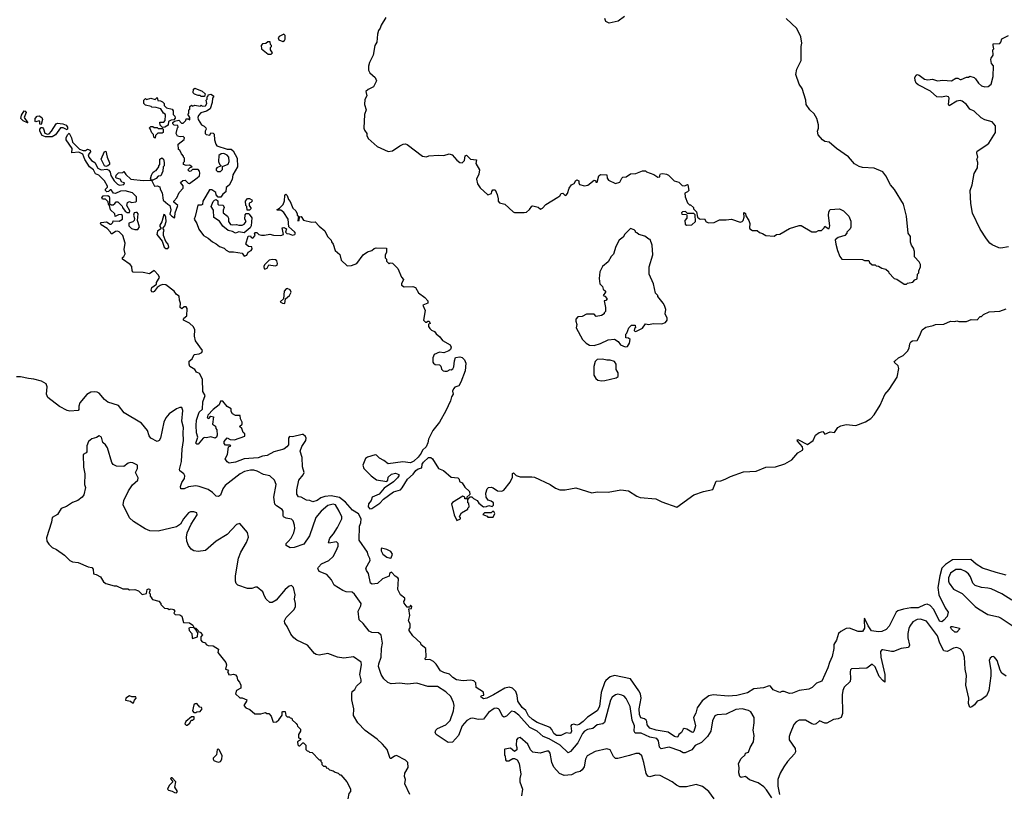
# Model space of a CAD drawing. Extents: x 2086813 to 2278017, y 548126 to 753336.
# Tile 397 of 461: x 2226553 to 2235727, y 668218 to 675435. Entities that reach past the tile are written whole.
import ezdxf

# ---------------------------------------------------------------- set-up
doc = ezdxf.new("R2010")
doc.units = 0

msp = doc.modelspace()

# ---------------------------------------------------------------- linework, layer by layer
at = {"layer": '0CON10XD'}
for points in [[(2229964.5, 675455.5), (2229921.2, 675385), (2229912.5, 675355), (2229897.5, 675335), (2229888.3, 675301.7), (2229882.5, 675225), (2229862.5, 675195), (2229847, 675103), (2229812.5, 675035), (2229803, 675003), (2229802.5, 674965), (2229815, 674940), (2229866.4, 674896.4), (2229877.5, 674865), (2229849.3, 674810.7), (2229800, 674785), (2229780, 674765), (2229787.5, 674725), (2229768.3, 674691.7), (2229767.5, 674645), (2229782.5, 674595), (2229767, 674553), (2229761.2, 674425), (2229766.7, 674405), (2229787.5, 674375), (2229786.7, 674355), (2229799.5, 674329.5), (2229885, 674252.5), (2229987, 674207), (2230027.7, 674212.3), (2230095, 674261.2), (2230125, 674276.2), (2230148.3, 674278.3), (2230163.6, 674273.6), (2230305, 674162.5), (2230345, 674157.5), (2230365, 674167.5), (2230455, 674173.3), (2230505, 674170), (2230555, 674186.7), (2230582.5, 674175), (2230625.5, 674125.5), (2230654.2, 674104.2), (2230677.1, 674102.9), (2230696.8, 674123.2), (2230705, 674167.5), (2230715, 674173.3), (2230755, 674136), (2230808.3, 674128.3), (2230802.5, 674095), (2230837.5, 674035), (2230832.5, 673995), (2230808.3, 673948.3), (2230820, 673905), (2230845, 673867.5), (2230915, 673803.3), (2230950, 673815), (2230952.5, 673835), (2230961.7, 673848.3), (2230985, 673850), (2231003.3, 673805), (2231012.5, 673765), (2231010, 673745), (2231025, 673730), (2231075, 673717.5), (2231150, 673645), (2231165, 673640), (2231255, 673637.5), (2231275, 673642.5), (2231303.9, 673666.1), (2231325, 673697.5), (2231335, 673700), (2231385, 673687.5), (2231405, 673670), (2231425, 673677.5), (2231455, 673713.3), (2231568.8, 673781.2), (2231586, 673794), (2231597.5, 673815), (2231615, 673818.8), (2231635, 673797.5), (2231645, 673800), (2231657.5, 673815), (2231672.5, 673865), (2231693.3, 673895), (2231720, 673910), (2231735, 673937.5), (2231745, 673943.3), (2231762.5, 673935), (2231762.5, 673915), (2231770.7, 673900.7), (2231815, 673887.5), (2231847, 673893), (2231905, 673940), (2231918.3, 673938.3), (2231921.7, 673921.7), (2231935, 673920), (2231948.3, 673981.7), (2231965, 673992.5), (2232025, 673990), (2232028.3, 673958.3), (2232040.7, 673940.7), (2232105, 673910), (2232145, 673922.5), (2232165, 673960)], [(2232187.5, 675465), (2232129.5, 675420.5), (2232045, 675403.8), (2232015, 675417.5), (2232006.7, 675445)], [(2232165, 673960), (2232173, 673967), (2232205, 673970), (2232245, 674000), (2232295, 674002.5), (2232355, 674026.7), (2232385, 674027.5), (2232395, 674017.5), (2232461.7, 673991.7), (2232498.3, 673968.3), (2232518.3, 673971.7), (2232517.5, 673985), (2232525, 673997.5), (2232545, 674001.2), (2232580, 673995), (2232600, 673985), (2232650, 673935), (2232695, 673922.5), (2232725, 673890), (2232751.7, 673888.3), (2232775, 673900), (2232780, 673895), (2232787.5, 673845), (2232775, 673830), (2232751.7, 673818.3), (2232752.5, 673785), (2232775, 673730), (2232795, 673710), (2232805, 673710), (2232830, 673685), (2232831.7, 673671.7), (2232860, 673645), (2232870, 673595), (2232883, 673583), (2232895, 673577.5), (2232935, 673580), (2232950.7, 673550.7), (2232975, 673541.2), (2233025, 673544), (2233075, 673570), (2233135, 673570), (2233185, 673577.5), (2233265, 673547.5), (2233286.1, 673553.9), (2233293.3, 673565), (2233302.5, 673595), (2233300, 673635), (2233305, 673640), (2233315, 673630), (2233318.3, 673608.3), (2233347.5, 673565), (2233357, 673537), (2233352.5, 673495), (2233357.5, 673485), (2233380.7, 673470.7), (2233425, 673470), (2233445, 673452.5), (2233475, 673443.3), (2233505, 673423.3), (2233581.7, 673418.3), (2233605, 673432.5), (2233635, 673437.5), (2233725, 673490), (2233817, 673517), (2233835, 673517.5), (2233935, 673460), (2233975, 673460), (2233995, 673470), (2234025, 673470), (2234050, 673495), (2234055, 673510), (2234085, 673490), (2234095, 673490), (2234101.2, 673515), (2234090.3, 673610.3), (2234092, 673645), (2234105, 673667.5), (2234191.7, 673671.7), (2234230, 673655), (2234280, 673605), (2234297, 673557), (2234297, 673503), (2234290, 673485), (2234260, 673455), (2234260, 673445), (2234240, 673425), (2234180, 673405), (2234152.5, 673385), (2234156.7, 673345), (2234174.2, 673285), (2234195, 673230), (2234215, 673202.5), (2234405, 673200), (2234425, 673190), (2234465, 673190), (2234471.7, 673171.7), (2234495, 673150), (2234525, 673150), (2234533, 673143), (2234555, 673140), (2234585, 673120), (2234625, 673110), (2234648.3, 673088.3), (2234650, 673075), (2234700, 673025), (2234727, 673017), (2234795, 672970), (2234815, 672970), (2234825, 672980), (2234875, 672990), (2234895, 673010), (2234915, 673020), (2234920, 673065), (2234930, 673075), (2234930, 673095), (2234947, 673133), (2234947.5, 673155), (2234935, 673180), (2234890, 673225), (2234890, 673275), (2234882.5, 673305), (2234862.5, 673335), (2234853, 673363), (2234852.5, 673415), (2234832.5, 673445), (2234816.7, 673605), (2234786.7, 673715), (2234705, 673852.5), (2234667.7, 673897.7), (2234625, 673980), (2234597, 674017), (2234515, 674050.8), (2234405, 674058.8), (2234376.1, 674066.1), (2234331.2, 674091.2), (2234275, 674158.8), (2234162.5, 674235), (2234095, 674293.3), (2234055, 674301.2), (2234032.5, 674315), (2233993, 674363), (2233987.5, 674395), (2233996, 674424), (2233995.7, 674455.7), (2233980, 674515), (2233955, 674557.5), (2233916.2, 674595), (2233882, 674645), (2233878, 674685), (2233844.2, 674795), (2233817.1, 674835), (2233785.8, 674925), (2233794.5, 674975), (2233833.5, 675055), (2233834.4, 675185), (2233842.2, 675217.8), (2233831.8, 675275), (2233795, 675352.5), (2233694.4, 675445)], [(2229005, 675232.5), (2229019.3, 675240.7), (2229026.7, 675255), (2229026.4, 675286.4), (2229015, 675300), (2228971.7, 675278.3), (2228962.5, 675265), (2228967, 675247), (2229005, 675232.5)], [(2228895, 675112.5), (2228907.5, 675125), (2228890, 675155), (2228890, 675175), (2228900, 675185), (2228900, 675195), (2228890, 675205), (2228888.3, 675228.3), (2228865, 675230), (2228847, 675213), (2228815, 675210), (2228803.3, 675195), (2228807.5, 675165), (2228870, 675115), (2228895, 675112.5)], [(2235765, 673319.2), (2235695, 673306.7), (2235675, 673309.6), (2235613.8, 673336.2), (2235592.8, 673352.8), (2235562, 673392), (2235502.1, 673482.1), (2235432, 673632), (2235416.2, 673723.8), (2235408.2, 673845), (2235428.5, 673895), (2235445, 674003.3), (2235478.6, 674055), (2235482, 674105), (2235472.5, 674135), (2235480, 674155), (2235471.2, 674195), (2235475, 674210), (2235565, 674268), (2235582, 674285), (2235646.2, 674385), (2235644, 674445), (2235615, 674483.8), (2235545, 674502.5), (2235511.7, 674521.7), (2235445, 674582.5), (2235405, 674602.5), (2235376.2, 674645), (2235335, 674676), (2235315, 674680.8), (2235284.2, 674675.8), (2235213.3, 674633.3), (2235207.5, 674645), (2235213.6, 674703.6), (2235206.7, 674715), (2235185, 674723.8), (2235145, 674713.8), (2235097.5, 674717.5), (2235040.5, 674770.5), (2234925, 674827.5), (2234907.5, 674845), (2234897, 674867), (2234893.3, 674895), (2234905, 674917.5), (2234915, 674923.3), (2234935, 674918.8), (2234985, 674880), (2235015, 674875.6), (2235059.5, 674879.5), (2235105, 674866), (2235155, 674871.2), (2235235, 674866.7), (2235275, 674890), (2235295, 674890), (2235315, 674876.7), (2235325, 674876.7), (2235375, 674900), (2235395, 674900), (2235405, 674910), (2235445, 674896.7), (2235460, 674885), (2235486.7, 674845), (2235515, 674818.8), (2235545, 674810), (2235576.4, 674813.6), (2235606.1, 674833.9), (2235623.8, 674905), (2235627.5, 675005), (2235608.3, 675028.3), (2235603.3, 675065), (2235604.1, 675075.9), (2235623.3, 675105), (2235620, 675155), (2235630, 675165), (2235622.5, 675195), (2235625, 675210), (2235685, 675212), (2235696, 675225), (2235705, 675256.7), (2235765, 675286.7)], [(2228275, 674720), (2228245, 674720), (2228235, 674730), (2228215, 674730), (2228181.7, 674741.7), (2228170, 674755), (2228171.7, 674788.3), (2228185, 674797.5), (2228255, 674770), (2228280, 674745), (2228275, 674720)], [(2227312.5, 674035), (2227365, 674043.8), (2227384, 674034), (2227397.5, 674015), (2227402.3, 673982.3), (2227433.9, 673933.9), (2227465, 673903.3), (2227483.9, 673893.9), (2227525, 673900), (2227530, 673915), (2227505, 673920), (2227488.3, 673948.3), (2227455, 673960), (2227450, 673965), (2227453, 673987), (2227473, 674007), (2227515, 674010), (2227525, 674020), (2227541.7, 673991.7), (2227588.3, 673948.3), (2227705, 673936.7), (2227780, 673940), (2227810, 673885), (2227835, 673887.5), (2227858.3, 673878.3), (2227862.5, 673855), (2227881.7, 673821.7), (2227890, 673755), (2227932.5, 673715), (2227953.3, 673703.3), (2227962, 673665), (2227953.6, 673623.6), (2227970, 673605), (2227995, 673590), (2228000, 673595), (2228002.5, 673635), (2228026.2, 673705), (2227990, 673735), (2227990, 673745), (2228017.5, 673775), (2228040, 673825), (2228077.5, 673865), (2228077, 673887), (2228051.7, 673918.3), (2228073, 673937), (2228095, 673940), (2228121.7, 673911.7), (2228135, 673910), (2228208.3, 673961.7), (2228228.3, 673981.7), (2228232.5, 674005), (2228230, 674025), (2228215, 674040), (2228165, 674040), (2228147, 674023), (2228135, 674020), (2228120, 674035), (2228141.7, 674058.3), (2228160, 674065), (2228135, 674080), (2228105, 674077.5), (2228080, 674085), (2228080, 674105), (2228090, 674115), (2228090, 674145), (2228080, 674155), (2228080, 674165), (2228060, 674185), (2228045, 674220), (2228032.5, 674225), (2228030, 674275), (2228085, 674320), (2228087.5, 674335), (2228077, 674347), (2228050, 674345), (2228025, 674350), (2228012.5, 674375), (2228022.5, 674427.5), (2228030, 674435), (2228028.3, 674448.3), (2227991.7, 674451.7), (2227980, 674465), (2227981.7, 674478.3), (2227995, 674490), (2228035, 674497.5), (2228061.7, 674471.7), (2228075, 674470), (2228100, 674495), (2228105, 674510), (2228125, 674510), (2228138.3, 674501.7), (2228140, 674525), (2228120, 674555), (2228130, 674565), (2228130, 674595), (2228137.5, 674602.5), (2228140, 674625), (2228155, 674637.5), (2228165, 674630), (2228185, 674637.5), (2228235, 674630), (2228245, 674640), (2228255, 674630), (2228285, 674632.5), (2228297.5, 674655), (2228290, 674685), (2228300, 674695), (2228300, 674715), (2228310, 674725), (2228310, 674735), (2228335, 674742.5), (2228360, 674725), (2228360, 674715), (2228350, 674705), (2228347.5, 674665), (2228326.7, 674605), (2228295, 674583.8), (2228241.7, 674568.3), (2228218.3, 674541.7), (2228212.5, 674525), (2228216.7, 674505), (2228246.1, 674456.1), (2228273, 674443), (2228287, 674427), (2228290, 674415), (2228280, 674395), (2228280, 674375), (2228290, 674365), (2228325, 674360), (2228335, 674380), (2228355, 674377.5), (2228365, 674367.5), (2228367, 674317), (2228380, 674275), (2228391.2, 674261.2), (2228485, 674230), (2228525, 674227.5), (2228543, 674213), (2228578.8, 674145), (2228583.3, 674065), (2228540.5, 673989.5), (2228533.3, 673945), (2228505, 673892.5), (2228478.3, 673871.7), (2228475, 673830), (2228445, 673810), (2228428.3, 673781.7), (2228401.7, 673781.7), (2228383, 673803), (2228380, 673825), (2228345, 673850), (2228321.7, 673848.3), (2228288, 673792), (2228261.2, 673745), (2228256.4, 673713.6), (2228245, 673707.5), (2228211.7, 673708.3), (2228189.3, 673600.7), (2228177.5, 673575), (2228203.8, 673535), (2228223.9, 673483.9), (2228267.5, 673425), (2228310.7, 673400.7), (2228350, 673365), (2228385, 673347.5), (2228415, 673322.5), (2228457, 673307), (2228477, 673287), (2228505, 673272.5), (2228545, 673273.3), (2228625, 673260), (2228645, 673232.5), (2228669.3, 673240.7), (2228680.7, 673269.3), (2228710, 673285), (2228719.3, 673300.7), (2228715, 673320), (2228685, 673322.5), (2228660, 673345), (2228683, 673417), (2228705, 673420), (2228710, 673405), (2228725, 673400), (2228747, 673423), (2228740, 673445), (2228748.3, 673451.7), (2228761.7, 673451.7), (2228783, 673433), (2228807, 673427), (2228835, 673426.7), (2228885, 673437.5), (2228917, 673427), (2228986.4, 673423.6), (2229010, 673435), (2229000, 673495), (2229015, 673500), (2229040, 673485), (2229030, 673455), (2229041.7, 673441.7), (2229065, 673440), (2229095, 673427.5), (2229117.5, 673435), (2229122.5, 673445), (2229115, 673460), (2229060, 673505), (2229056.4, 673576.4), (2229015, 673640), (2228985, 673660), (2228955, 673660), (2228950, 673665), (2228975, 673680), (2229007, 673713), (2229021.7, 673748.3), (2229022.5, 673797.5), (2229031.7, 673808.3), (2229047, 673797), (2229058.3, 673758.3), (2229075, 673740), (2229099.3, 673679.3), (2229127.5, 673655), (2229140, 673625), (2229140, 673615), (2229150, 673605), (2229145, 673560), (2229157, 673563), (2229161.7, 673598.3), (2229175, 673600), (2229198.3, 673568.3), (2229275, 673550), (2229305, 673552.5), (2229345, 673510), (2229397.7, 673467.7), (2229420, 673415), (2229455, 673380), (2229457.5, 673365), (2229475, 673342.5), (2229493.3, 673285), (2229536.1, 673246.1), (2229550, 673195), (2229605, 673143.3), (2229645, 673143.8), (2229695, 673163.8), (2229754.5, 673245.5), (2229795, 673272), (2229834.2, 673285.8), (2229856.1, 673303.9), (2229875, 673308.8), (2229970, 673305), (2229970, 673265), (2229960, 673245), (2229960, 673215), (2229970, 673205), (2229970, 673185), (2229995, 673160), (2230005, 673170), (2230027, 673167), (2230077, 673117), (2230110, 673035), (2230130, 673015), (2230111.2, 672975), (2230111.7, 672961.7), (2230135, 672946.7), (2230215, 672950), (2230240.7, 672940.7), (2230270.5, 672890.5), (2230327.9, 672847.9), (2230356.7, 672815), (2230355.9, 672794.1), (2230310, 672775), (2230330, 672725), (2230316.7, 672635), (2230335, 672617.5), (2230345, 672617.5), (2230355, 672627.5), (2230370, 672625), (2230377.5, 672605), (2230363, 672597), (2230363.3, 672575), (2230375, 672557.5), (2230391.7, 672541.7), (2230419.3, 672529.3), (2230435, 672507.5), (2230469.3, 672479.3), (2230492.5, 672445), (2230565, 672406.7), (2230573.3, 672385), (2230568.3, 672361.7), (2230551.7, 672348.3), (2230505, 672332.5), (2230465, 672336.2), (2230416.7, 672315), (2230403.6, 672283.6), (2230402.5, 672245), (2230407.5, 672235), (2230425, 672222.5), (2230465, 672220), (2230477, 672207), (2230485, 672180), (2230500, 672165), (2230515, 672160), (2230535, 672160), (2230563, 672177), (2230575, 672172.5), (2230589.3, 672180.7), (2230598.3, 672201.7), (2230603.6, 672256.4), (2230613.8, 672286.2), (2230655, 672293.8), (2230675, 672288.8), (2230698, 672265), (2230710, 672235), (2230704.3, 672165), (2230665, 672058), (2230645, 672024.2), (2230608.8, 672011.2), (2230595, 671996.7), (2230586.2, 671975), (2230593.3, 671945), (2230578.1, 671921.9), (2230568.6, 671885), (2230525, 671791.2), (2230463.6, 671686.4), (2230402.2, 671607.8), (2230363, 671527), (2230356.5, 671493.5), (2230340.6, 671455), (2230305.5, 671424.5), (2230293.1, 671395), (2230265, 671359.2), (2230225, 671322.9), (2230195, 671306), (2230123.3, 671316.7), (2229987, 671297), (2229947.1, 671327.1), (2229905, 671348.8), (2229877.3, 671377.3), (2229865, 671382), (2229795, 671358.6), (2229774.5, 671345.5), (2229751.2, 671285), (2229761.2, 671255), (2229827.5, 671185), (2229879.3, 671149.3), (2229975, 671133.3), (2229983.3, 671145), (2229987.3, 671172.7), (2230017.9, 671202.1), (2230055, 671211.2), (2230087, 671197), (2230086.2, 671185), (2230072, 671165), (2230035, 671128.1), (2229950.5, 671069.5), (2229902, 671015), (2229838.2, 670985), (2229826.9, 670955), (2229801.8, 670925), (2229800.6, 670895), (2229815, 670876.9), (2229835, 670879.6), (2229909.1, 670930.9), (2229941.7, 670968.3), (2230035, 671035.8), (2230100, 671055), (2230117, 671073), (2230166.7, 671155), (2230218, 671202), (2230244, 671235), (2230265, 671251.2), (2230300, 671260), (2230302, 671295), (2230315, 671313.3), (2230363.3, 671355), (2230385, 671356.2), (2230400, 671345), (2230454.1, 671254.1), (2230502.5, 671235), (2230575, 671172.5), (2230636.1, 671166.1), (2230647.5, 671155), (2230651.7, 671131.7), (2230675, 671120), (2230700.7, 671080.7), (2230745, 671040), (2230747.5, 671012.5), (2230720, 670985), (2230718.3, 670971.7), (2230701.7, 670971.7), (2230700, 670985), (2230683, 670997), (2230585, 670937.5), (2230577.5, 670925), (2230603, 670823), (2230625, 670770), (2230660, 670785), (2230660, 670795), (2230650, 670805), (2230670.7, 670839.3), (2230730, 670875), (2230730, 670885), (2230740, 670895), (2230737, 670927), (2230730, 670935), (2230730, 670965), (2230751.7, 670988.3), (2230765, 670990), (2230783, 670973), (2230815, 670956.7), (2230830.5, 670930.5), (2230875, 670897.5), (2230901.7, 670898.3), (2230925, 670907.5), (2230955, 670900), (2230967, 670913), (2230966.7, 670935), (2230945, 670950), (2230917.7, 670957.7), (2230900, 670985), (2230897, 671023), (2230907.5, 671065), (2230920, 671075), (2230945, 671080), (2230965, 671073.8), (2231005, 671044), (2231045, 671042.5), (2231065, 671051.4), (2231122.9, 671125), (2231143.9, 671173.9), (2231145, 671207.5), (2231155, 671212.5), (2231177.9, 671187.9), (2231217.5, 671175), (2231325, 671177.1), (2231351.2, 671171.2), (2231497.1, 671105), (2231545, 671069.7), (2231585, 671054.7), (2231635.2, 671054.8), (2231735, 671074.2), (2231885, 671025.8), (2231935, 671034.6), (2232035, 671031.8), (2232155, 671056.2), (2232225, 671044.5), (2232304.7, 670994.7), (2232335, 670983.8), (2232481.6, 670971.6), (2232535, 670943.9), (2232675, 670892.5), (2232835, 671008.8), (2232925, 671039.5), (2233012.5, 671057.5), (2233043.8, 671136.2), (2233085, 671140), (2233125, 671153.3), (2233175, 671178), (2233298.3, 671221.7), (2233415, 671230), (2233505, 671266.7), (2233595, 671268.6), (2233683.2, 671296.8), (2233747.5, 671335), (2233805, 671398.8), (2233846.7, 671425), (2233851.2, 671435), (2233845.7, 671455.7), (2233803.3, 671505), (2233797.5, 671515), (2233805, 671522.5)], [(2227885, 674430), (2227861.7, 674451.7), (2227860, 674480), (2227895, 674480), (2227910, 674495), (2227912.5, 674545), (2227907.5, 674555), (2227892.5, 674565), (2227870, 674605), (2227825, 674617.5), (2227785, 674620), (2227777, 674627), (2227725, 674640), (2227710, 674655), (2227710, 674685), (2227725, 674700), (2227735, 674690), (2227775, 674702.5), (2227815, 674690), (2227835, 674710), (2227841.7, 674681.7), (2227865, 674680), (2227885, 674670), (2227900, 674655), (2227900, 674635), (2227920, 674615), (2227975, 674600), (2227982.5, 674585), (2227983, 674553), (2228000, 674535), (2228001.7, 674518.3), (2227988.3, 674501.7), (2227965, 674500), (2227940, 674485), (2227938.3, 674451.7), (2227905, 674432.5), (2227885, 674430)], [(2226625, 674473.3), (2226585, 674491.2), (2226564.3, 674515), (2226570, 674545), (2226595, 674585.8), (2226605, 674583.3), (2226615, 674570), (2226596.2, 674525), (2226630, 674475), (2226625, 674473.3)], [(2226755, 674460), (2226741.2, 674461.2), (2226742.5, 674485), (2226735, 674492.5), (2226705, 674483.3), (2226696.7, 674486.7), (2226696.2, 674515), (2226715, 674536.7), (2226735, 674540), (2226758.8, 674525), (2226765.8, 674505), (2226755, 674460)], [(2226855, 674344.3), (2226795, 674344.4), (2226763.8, 674355), (2226740, 674395), (2226742.5, 674415), (2226755, 674430), (2226765, 674430), (2226775, 674416.7), (2226787.3, 674377.3), (2226811.7, 674368.3), (2226827.3, 674372.7), (2226850, 674395), (2226892.5, 674465), (2226905, 674472.5), (2226955, 674465.8), (2226985, 674453.3), (2226998, 674435), (2227000, 674415), (2226995, 674407.5), (2226958.1, 674428.1), (2226935, 674428), (2226887.2, 674362.8), (2226855, 674344.3)], [(2227815, 674330), (2227801.7, 674341.7), (2227800, 674365), (2227785, 674380), (2227768.3, 674418.3), (2227760, 674425), (2227775, 674440), (2227795, 674440), (2227805, 674430), (2227835, 674430), (2227845, 674420), (2227885, 674420), (2227890, 674415), (2227890, 674385), (2227881.7, 674378.3), (2227841.7, 674378.3), (2227820, 674355), (2227815, 674330)], [(2235745, 670259.1), (2235651.9, 670285), (2235525, 670325.8), (2235465, 670362), (2235415, 670404.2), (2235245, 670402), (2235179.9, 670360.1), (2235145.8, 670324.2), (2235125.4, 670255), (2235107.7, 670145), (2235116.6, 670076.6), (2235176.5, 669956.5), (2235203.3, 669915), (2235193.9, 669875), (2235165, 669839.1), (2235145, 669825.4), (2235125, 669832.1), (2235069.7, 669939.7), (2235036.1, 669976.1), (2235008.2, 669988.2), (2234985, 669984.4), (2234925, 669956.5), (2234855, 669955.2), (2234787.8, 669942.2), (2234735, 669927.5), (2234719.4, 669915), (2234653.3, 669785), (2234625.2, 669754.8), (2234586.3, 669733.7), (2234555, 669730.8), (2234491.3, 669741.3), (2234458.5, 669788.5), (2234425, 669857.5), (2234420.8, 669839.2), (2234424.6, 669765.4), (2234406.2, 669733.8), (2234365, 669735.8), (2234285, 669766.2), (2234255, 669763), (2234204.9, 669735.1), (2234183.5, 669715), (2234165, 669654.4), (2234140.3, 669615), (2234139.8, 669575), (2234125, 669502.5), (2234098.5, 669445), (2234084.5, 669395), (2234027.7, 669272.3), (2233976.4, 669253.6), (2233938.3, 669211.7), (2233905, 669197.5), (2233815, 669185.8), (2233755, 669158.8), (2233727, 669157), (2233675, 669176.7), (2233653.6, 669176.4), (2233635, 669167.5), (2233575, 669192.5), (2233547.5, 669225), (2233535, 669227.5), (2233485, 669208.8), (2233395, 669199.1), (2233335, 669163.8), (2233235, 669138.2), (2233155, 669133.3), (2233015, 669143.8), (2232975, 669133.9), (2232912.2, 669087.8), (2232865.3, 669025), (2232854.7, 668975), (2232830.8, 668935), (2232851.1, 668855), (2232835, 668804), (2232825, 668793.8), (2232815, 668796.2), (2232770, 668825), (2232745, 668830.6), (2232735, 668824.2), (2232718.8, 668795), (2232694.5, 668775), (2232685, 668754), (2232675, 668750), (2232655, 668756.5), (2232595, 668797.1), (2232485, 668815.9), (2232425, 668834.6), (2232400, 668865), (2232397.5, 668895), (2232389.3, 668909.3), (2232375, 668920), (2232340.5, 668930.5), (2232327, 668963), (2232326.3, 669015), (2232344.1, 669114.1), (2232336.2, 669155), (2232322.7, 669182.7), (2232245, 669293.3), (2232094.4, 669325.6), (2232055, 669311.4), (2232015, 669279.4), (2232005.3, 669264.7), (2231971.3, 669165), (2231954.6, 669035), (2231935, 668995.8), (2231843, 668937), (2231803.5, 668895), (2231765, 668868.2), (2231745, 668863.6), (2231715, 668871.4), (2231693.8, 668865), (2231688, 668855), (2231695.4, 668805), (2231685, 668783.6), (2231645, 668790.8), (2231595, 668765.6), (2231555, 668766.9), (2231529.6, 668785), (2231512.3, 668822.3), (2231495, 668840.6), (2231375, 668886.4), (2231332.5, 668915), (2231295, 668950.6), (2231270, 669000), (2231235, 669025.8), (2231195.5, 669085), (2231188.5, 669138.5), (2231175.5, 669175), (2231145, 669206.9), (2231114.7, 669214.7), (2231072.3, 669207.7), (2230967.1, 669145), (2230905, 669114.2), (2230875, 669107.5), (2230850, 669125), (2230855, 669140), (2230878.8, 669141.2), (2230875, 669170), (2230805, 669212.5), (2230802.5, 669255), (2230786.1, 669276.1), (2230755, 669281.2), (2230685, 669273.8), (2230624.2, 669284.2), (2230590, 669305), (2230557.1, 669337.1), (2230505, 669351.4), (2230475, 669368.8), (2230435, 669430), (2230410, 669455), (2230375, 669472.5), (2230335, 669470), (2230330, 669485), (2230340, 669495), (2230337.5, 669575), (2230295, 669610), (2230290, 669625), (2230217.5, 669695), (2230183, 669743), (2230182.5, 669755), (2230191.7, 669768.3), (2230192.5, 669805), (2230177.5, 669835), (2230187.5, 669885), (2230180, 669945), (2230205, 669950), (2230206.7, 669966.7), (2230195, 669980), (2230188.3, 669961.7), (2230165, 669960), (2230135, 670000), (2230132.5, 670015), (2230141.7, 670028.3), (2230142.5, 670045), (2230102.5, 670075), (2230077.5, 670125), (2230082.5, 670225), (2230077.5, 670235), (2230050.7, 670250.7), (2230018.3, 670288.3), (2230000, 670275), (2229995, 670250), (2229933, 670227), (2229888.3, 670181.7), (2229836.4, 670176.4), (2229822.5, 670185), (2229802.5, 670275), (2229784.1, 670304.1), (2229780, 670325), (2229817.5, 670395), (2229816.7, 670415), (2229800, 670445), (2229793.6, 670473.6), (2229717, 670587), (2229720, 670715), (2229732.9, 670747.1), (2229735.6, 670784.4), (2229711.5, 670831.5), (2229655, 670865.3), (2229589.7, 670939.7), (2229533.8, 670983.8), (2229455, 670998.7), (2229396.2, 670993.8), (2229360.1, 670979.9), (2229325, 670954.7), (2229284, 670944), (2229256.1, 670956.1), (2229225, 670960), (2229177, 670987), (2229150.8, 670990.8), (2229135.8, 671015.8), (2229134.5, 671055.5), (2229154.3, 671145.7), (2229194.3, 671195.7), (2229202.5, 671215), (2229188.3, 671268.3), (2229184.6, 671354.6), (2229166.2, 671415), (2229182.9, 671457.1), (2229220.8, 671515), (2229222.5, 671535), (2229215, 671551.2), (2229195, 671568.8), (2229185, 671570), (2229095, 671547.5), (2229068.3, 671551.7), (2229057.5, 671535), (2229056.7, 671475), (2229043.3, 671455), (2229013.3, 671435), (2228920.6, 671409.4), (2228860, 671375), (2228815, 671368), (2228775, 671353.3), (2228645, 671343.3), (2228565, 671313.1), (2228505, 671303.3), (2228487.5, 671315), (2228467.5, 671345), (2228490, 671385), (2228500, 671455), (2228520, 671465), (2228515, 671470), (2228471.7, 671471.7), (2228460, 671485), (2228460, 671505), (2228485, 671540), (2228515, 671522.5), (2228555, 671520), (2228650, 671555), (2228650, 671575), (2228635, 671590), (2228622.5, 671625), (2228600, 671645), (2228627.5, 671665), (2228627.5, 671685), (2228610, 671715), (2228608.3, 671748.3), (2228565, 671747.5), (2228535, 671762.5), (2228522.5, 671785), (2228525, 671810), (2228485, 671830), (2228445, 671880), (2228425, 671880), (2228413, 671847), (2228355, 671802.5), (2228305, 671750), (2228300, 671725), (2228315, 671720), (2228335, 671740), (2228360, 671735), (2228350, 671665), (2228378.3, 671648.3), (2228380, 671625), (2228390, 671615), (2228393.3, 671565), (2228387.5, 671545), (2228375, 671537.5), (2228335, 671547.5), (2228295, 671540), (2228275, 671542.5), (2228263.6, 671536.4), (2228215, 671480), (2228205, 671480), (2228195, 671490), (2228212.5, 671545), (2228202, 671585), (2228197.5, 671655), (2228201.4, 671705), (2228225, 671777.5), (2228256.7, 671805), (2228260, 671875), (2228282.5, 671935), (2228261.2, 671971.2), (2228257, 672087), (2228229.3, 672139.3), (2228201.7, 672151.7), (2228186.4, 672176.4), (2228140, 672205), (2228132.5, 672225), (2228132.5, 672255), (2228160, 672275), (2228180, 672315), (2228225, 672322.5), (2228250, 672335), (2228257, 672353), (2228192.3, 672442.3), (2228182.5, 672485), (2228183.8, 672545), (2228172.5, 672572.5), (2228135, 672607.5), (2228080, 672635), (2228080, 672645), (2228082.5, 672655), (2228110, 672675), (2228112.5, 672745), (2228105, 672760), (2228085, 672760), (2228065, 672740), (2228050, 672755), (2228052.5, 672795), (2228041.7, 672821.7), (2228038.8, 672858.8), (2228014.3, 672874.3), (2227993.8, 672905), (2227915, 672966), (2227883.6, 672966.4), (2227863, 672957), (2227835, 672940), (2227806.1, 672903.9), (2227795, 672897.5), (2227785, 672900), (2227777.5, 672915), (2227785, 672940), (2227828.3, 672971.7), (2227827.5, 672985), (2227857, 673033), (2227846.7, 673055), (2227805, 673097.5), (2227763, 673067), (2227705, 673080), (2227611.7, 673081.7), (2227600, 673095), (2227597.5, 673135), (2227582.5, 673155), (2227510, 673205), (2227511.7, 673218.3), (2227525, 673230), (2227537.5, 673255), (2227527.5, 673295), (2227537, 673353), (2227513.6, 673423.6), (2227478.8, 673458.8), (2227465, 673463.3), (2227445, 673462.5), (2227415, 673440), (2227405, 673440), (2227400, 673455), (2227369.3, 673489.3), (2227312.5, 673525), (2227307.5, 673535), (2227313, 673547), (2227361.7, 673551.7), (2227395, 673530), (2227405, 673530), (2227420, 673545), (2227425, 673560), (2227481.7, 673558.3), (2227510, 673575), (2227512.5, 673605), (2227505, 673620), (2227473.6, 673616.4), (2227441.7, 673601.7), (2227440, 673625), (2227400, 673665), (2227390, 673705), (2227380, 673715), (2227378.3, 673738.3), (2227351.7, 673761.7), (2227325, 673762.5), (2227317.5, 673775), (2227330, 673795), (2227375, 673797.5), (2227387, 673787), (2227390, 673775), (2227391.7, 673721.7), (2227405, 673710), (2227425, 673710), (2227438.3, 673721.7), (2227453, 673737), (2227467, 673737), (2227508.3, 673698.3), (2227510, 673685), (2227535, 673650), (2227555, 673640), (2227575, 673640), (2227580, 673655), (2227552.5, 673705), (2227559.3, 673730.7), (2227575, 673740), (2227595, 673732.5), (2227635, 673737.5), (2227642.5, 673745), (2227642, 673785), (2227605, 673820.8), (2227535, 673840.8), (2227493.9, 673836.1), (2227445, 673816.7), (2227427.5, 673817.5), (2227405, 673850), (2227395, 673850), (2227380, 673835), (2227365, 673830), (2227353, 673843), (2227352.5, 673855), (2227370, 673875), (2227370, 673885), (2227344, 673935), (2227290, 673985), (2227258.3, 673998.3), (2227241.2, 674035), (2227202.7, 674062.7), (2227161.7, 674131.7), (2227141.7, 674181.7), (2227105, 674200.8), (2227040, 674195), (2227041.2, 674235), (2226986.2, 674315), (2226986.2, 674335), (2226998.3, 674361.7), (2227015, 674377.5), (2227036.2, 674335), (2227046.2, 674295), (2227109.7, 674229.7), (2227145, 674216.2), (2227165, 674217.5), (2227185, 674227.5), (2227209.3, 674219.3), (2227212.5, 674205), (2227191.2, 674175), (2227198, 674155), (2227221.7, 674121.7), (2227253.9, 674103.9), (2227281.7, 674051.7), (2227312.5, 674035)], [(2227355, 674067.5), (2227345, 674072.5), (2227312.5, 674135), (2227343.9, 674206.1), (2227355, 674210), (2227368.8, 674155), (2227390.7, 674100.7), (2227390, 674085), (2227375, 674073.3), (2227355, 674067.5)], [(2227795, 673940), (2227780, 673940), (2227772.5, 673952.5), (2227780, 673985), (2227795, 674010), (2227810, 674025), (2227825, 674030), (2227850, 674065), (2227850, 674075), (2227860, 674085), (2227860, 674135), (2227877, 674147), (2227892.5, 674135), (2227900, 674105), (2227900, 674075), (2227890, 674065), (2227887.5, 674022.5), (2227868.3, 673981.7), (2227843.3, 673976.7), (2227826.1, 673953.9), (2227795, 673940)], [(2228425, 674020), (2228441.7, 674038.3), (2228441.7, 674068.3), (2228495, 674090), (2228506.4, 674113.6), (2228502.5, 674155), (2228485, 674172.5), (2228455, 674187.5), (2228430, 674185), (2228409.3, 674170.7), (2228406.7, 674115), (2228415, 674090), (2228430, 674075), (2228390, 674055), (2228382.5, 674045), (2228383, 674033), (2228395, 674020), (2228425, 674020)], [(2228565, 673447.5), (2228535, 673462.5), (2228495, 673470), (2228445, 673510), (2228416.4, 673556.4), (2228363.6, 673593.6), (2228359.3, 673659.3), (2228336.7, 673695), (2228355, 673740), (2228370, 673755), (2228385, 673760), (2228398.3, 673748.3), (2228400, 673715), (2228405, 673710), (2228448.3, 673708.3), (2228457.5, 673685), (2228448.3, 673661.7), (2228450, 673635), (2228490, 673605), (2228497.5, 673585), (2228497.5, 673555), (2228518.3, 673528.3), (2228535, 673522.5), (2228575, 673527.5), (2228595, 673520), (2228625, 673520), (2228645, 673530), (2228662.5, 673555), (2228652.5, 673575), (2228653, 673617), (2228665, 673630), (2228685, 673630), (2228693, 673623), (2228717.5, 673587.5), (2228710, 673515), (2228700, 673495), (2228645, 673450), (2228595, 673457.5), (2228565, 673447.5)], [(2228695, 673660), (2228671.7, 673661.7), (2228670, 673695), (2228660, 673705), (2228657.5, 673745), (2228675, 673770), (2228695, 673770), (2228715, 673757.5), (2228720, 673745), (2228708.3, 673731.7), (2228690, 673725), (2228690, 673705), (2228710, 673675), (2228695, 673660)], [(2232765, 673520), (2232815, 673522.5), (2232850, 673555), (2232848.3, 673618.3), (2232835, 673630), (2232775, 673630), (2232757, 673647), (2232730, 673645), (2232720, 673635), (2232721.7, 673621.7), (2232765, 673620), (2232770, 673615), (2232770, 673585), (2232750, 673565), (2232755, 673530), (2232765, 673520)], [(2227655, 673480), (2227670, 673505), (2227652.5, 673565), (2227656.7, 673626.7), (2227648.3, 673638.3), (2227635, 673640), (2227620, 673635), (2227612.5, 673615), (2227621.7, 673581.7), (2227620, 673565), (2227608.8, 673551.2), (2227571.7, 673538.3), (2227570, 673515), (2227595, 673490), (2227625, 673480), (2227655, 673480)], [(2227935, 673302.5), (2227942.5, 673315), (2227937.5, 673345), (2227915, 673370), (2227893.8, 673425), (2227893.3, 673455), (2227900, 673475), (2227890, 673485), (2227890, 673495), (2227907, 673513), (2227916.7, 673555), (2227916.4, 673596.4), (2227906.4, 673616.4), (2227895, 673620), (2227877, 673553), (2227858.3, 673521.7), (2227858.3, 673508.3), (2227870, 673495), (2227870, 673485), (2227836.7, 673463.3), (2227831.2, 673435), (2227882, 673372), (2227900, 673315), (2227915, 673303.3), (2227935, 673302.5)], [(2232195, 672386.7), (2232215, 672390), (2232235, 672420), (2232242.5, 672455), (2232227, 672467), (2232201.7, 672471.7), (2232200, 672505), (2232210, 672515), (2232230, 672565), (2232255, 672590), (2232288.3, 672588.3), (2232290, 672565), (2232282.5, 672557.5), (2232280, 672535), (2232295, 672530), (2232355, 672560), (2232385, 672602.5), (2232415, 672596.7), (2232455, 672603.3), (2232535, 672600), (2232570, 672615), (2232587.5, 672635), (2232587.5, 672655), (2232567.5, 672695), (2232572.5, 672735), (2232561.7, 672771.7), (2232550, 672795), (2232500, 672855), (2232500, 672865), (2232478.3, 672888.3), (2232457.5, 672975), (2232417.5, 673065), (2232417, 673133), (2232452.5, 673245), (2232447.5, 673335), (2232428.3, 673388.3), (2232415, 673390), (2232377, 673417), (2232323, 673433), (2232305, 673450), (2232290, 673455), (2232290, 673465), (2232278.3, 673478.3), (2232245, 673490), (2232191.7, 673438.3), (2232175, 673410), (2232140, 673380), (2232108.3, 673321.7), (2232085, 673250), (2232065, 673230), (2232035, 673180), (2231982.5, 673135), (2231957.5, 673085), (2231952.5, 673025), (2231960, 672975), (2231985, 672950), (2231990, 672925), (2232010, 672905), (2232010, 672895), (2231990, 672865), (2232005, 672860), (2232027.5, 672835), (2232015, 672820), (2232000, 672815), (2232010, 672755), (2232010, 672715), (2232000, 672705), (2232000, 672695), (2231975, 672680), (2231925, 672670), (2231905, 672690), (2231835, 672692.5), (2231795, 672670), (2231755, 672666.2), (2231734.1, 672645.9), (2231733.8, 672625), (2231743.3, 672595), (2231737.5, 672565), (2231797.5, 672455), (2231830.7, 672420.7), (2231863.6, 672403.6), (2231905, 672400), (2231965, 672417.5), (2232035, 672452.5), (2232095, 672457.5), (2232128.3, 672438.3), (2232150, 672405), (2232195, 672386.7)], [(2228845, 673112.5), (2228860, 673120), (2228875, 673150), (2228935, 673142.5), (2228953, 673147), (2228957, 673163), (2228948.3, 673188.3), (2228936.4, 673196.4), (2228905, 673201.2), (2228877, 673193), (2228835, 673150), (2228827.5, 673135), (2228830, 673115), (2228845, 673112.5)], [(2229025, 672790), (2229030, 672835), (2229067.5, 672865), (2229082.5, 672895), (2229075, 672917.5), (2229045, 672930), (2229035, 672927.5), (2229017.5, 672905), (2229010, 672835), (2228980, 672805), (2229003, 672793), (2229025, 672790)], [(2233805, 671522.5), (2233895, 671476.7), (2233946.7, 671515), (2233966.7, 671565), (2234002.3, 671587.7), (2234037, 671597), (2234055, 671573.3), (2234105, 671594), (2234145, 671587.5), (2234177.5, 671635), (2234205, 671652.5), (2234255, 671664), (2234345, 671654), (2234435, 671688.6), (2234485, 671718), (2234515, 671753.8), (2234570, 671845), (2234615.6, 671944.4), (2234655, 671988), (2234729.2, 672105), (2234745.9, 672185.9), (2234739.2, 672209.2), (2234702.5, 672245), (2234707.5, 672255), (2234742.5, 672285), (2234784.1, 672305.9), (2234824.1, 672345.9), (2234840, 672375), (2234846.2, 672415), (2234855, 672432.5), (2234871.7, 672441.7), (2234915, 672447.5), (2234937.5, 672485), (2234961.2, 672545), (2234995, 672571.2), (2235065, 672586.2), (2235085, 672596.2), (2235165, 672597.5), (2235225, 672627.5), (2235265, 672622.5), (2235285, 672630), (2235305, 672622.5), (2235375, 672622.5), (2235418.3, 672641.7), (2235475, 672640), (2235501.7, 672668.3), (2235515, 672670), (2235533, 672687), (2235585, 672712.5), (2235685, 672720), (2235745, 672740)], [(2231975, 672070), (2232005, 672073.8), (2232111.7, 672098.3), (2232128.3, 672111.7), (2232130, 672145), (2232110, 672175), (2232110, 672225), (2232095, 672250), (2232055, 672262.5), (2232025, 672262.5), (2231985, 672272.5), (2231935, 672267.5), (2231915, 672250), (2231902.5, 672205), (2231903.6, 672123.6), (2231920.7, 672090.7), (2231940, 672075), (2231975, 672070)], [(2230393.8, 669223.8), (2230355, 669223.2), (2230255, 669253.2), (2230165, 669243.1), (2230095, 669254.6), (2230015, 669246.5), (2229985, 669258.1), (2229947.1, 669295), (2229921.9, 669335), (2229897.8, 669407.8), (2229900.9, 669435), (2229921.9, 669495), (2229924.2, 669575), (2229932.4, 669625), (2229920.8, 669700.8), (2229895, 669721.5), (2229835, 669726.2), (2229809.3, 669739.3), (2229755, 669808.6), (2229715, 669842.5), (2229705.9, 669924.1), (2229731.4, 669975), (2229734.3, 669995), (2229674.1, 670084.1), (2229650, 670100), (2229595, 670104.6), (2229565, 670116.2), (2229485, 670167.1), (2229458.2, 670215), (2229415, 670265.8), (2229345, 670293.8), (2229332.3, 670322.3), (2229336, 670335), (2229364, 670365), (2229433.3, 670396.7), (2229474.5, 670435), (2229503.2, 670485), (2229519.9, 670530.1), (2229520.4, 670555), (2229505, 670570), (2229435, 670558), (2229429.2, 670565), (2229443.7, 670605), (2229476.4, 670643.6), (2229514.6, 670705), (2229555.5, 670785.5), (2229555, 670803.3), (2229531.4, 670855), (2229495.7, 670915), (2229475, 670920.4), (2229425, 670910), (2229362.9, 670855), (2229313.9, 670796.1), (2229252.1, 670625), (2229202.3, 670547.7), (2229111.7, 670518.3), (2229075, 670514.3), (2229036.1, 670536.1), (2229036.2, 670555), (2229055, 670574.2), (2229082.1, 670605), (2229107.9, 670655), (2229116.8, 670693.2), (2229113.8, 670725), (2229100.6, 670765), (2229085, 670781.4), (2229035, 670790), (2229012.6, 670802.6), (2229006.9, 670815), (2229006.9, 670855), (2229000, 670870), (2228945.4, 670905.4), (2228932.1, 670922.1), (2228920.6, 670985), (2228943.5, 671105), (2228928.1, 671145), (2228885, 671184.3), (2228825, 671197.9), (2228765, 671230), (2228735, 671238.8), (2228705, 671239.2), (2228647.1, 671225), (2228607.5, 671202.5), (2228469.2, 671095), (2228447.1, 671065), (2228425, 671006), (2228405, 670991.9), (2228385, 670996.5), (2228351.1, 671031.1), (2228309, 671059), (2228225, 671086.7), (2228195, 671091.3), (2228127.7, 671082.3), (2228085.3, 671064.7), (2228055, 671063.3), (2228052.2, 671085), (2228065, 671122), (2228088.6, 671161.4), (2228092.8, 671185), (2228083.6, 671205), (2228045, 671232.5), (2228042.9, 671245), (2228062.2, 671317.8), (2228068.6, 671435), (2228080.7, 671515), (2228075.2, 671585), (2228078.9, 671635), (2228064.1, 671695), (2228074.2, 671795), (2228065, 671822.5), (2228045, 671823.3), (2228015, 671810), (2227947.6, 671762.4), (2227914.4, 671725), (2227896.9, 671685), (2227865, 671537.5), (2227853.3, 671515), (2227835, 671503.8), (2227774, 671535), (2227758.3, 671558.3), (2227745, 671606.7), (2227687, 671677), (2227527.5, 671772.5), (2227475, 671840), (2227375, 671870.5), (2227342.9, 671895), (2227295, 671954), (2227275, 671965.6), (2227255, 671967.8), (2227215, 671964.4), (2227178.3, 671941.7), (2227114.7, 671865.3), (2227105.5, 671835), (2227105.6, 671804.4), (2227097.1, 671792.9), (2227021.4, 671788.6), (2226995, 671794), (2226925, 671830), (2226816.2, 671915), (2226802.2, 671945), (2226809.2, 672015), (2226801.2, 672041.2), (2226756.6, 672066.6), (2226685.4, 672085.4), (2226635, 672090.5), (2226562.1, 672107.9), (2226525, 672107.1)], [(2230187.5, 668215), (2230142.5, 668315), (2230146.7, 668355), (2230140, 668385), (2230142.5, 668415), (2230171.7, 668468.3), (2230168.8, 668515), (2230146.7, 668535), (2230065, 668578.8), (2230045, 668573.3), (2230015, 668550), (2230005, 668550), (2229976.1, 668636.1), (2229933.6, 668683.6), (2229885, 668732.5), (2229773, 668813), (2229703.6, 668883.6), (2229663.6, 668953.6), (2229667.5, 669015), (2229647, 669097), (2229647.5, 669155), (2229652.5, 669175), (2229677.5, 669195), (2229692.5, 669225), (2229733.9, 669266.1), (2229736, 669285), (2229723.1, 669335), (2229738.5, 669425), (2229735, 669448.8), (2229665, 669499.2), (2229575, 669485.6), (2229515, 669497.1), (2229425, 669530), (2229345, 669514.2), (2229315, 669519.2), (2229299.7, 669529.7), (2229235, 669606), (2229134.3, 669654.3), (2229106.7, 669676.7), (2229080.3, 669710.3), (2229045, 669782.5), (2229023.1, 669813.1), (2229020.8, 669835), (2229035.9, 669864.1), (2229096.1, 669923.9), (2229110.7, 669939.3), (2229123, 669967), (2229123.3, 669995), (2229113.8, 670035), (2229121.2, 670075), (2229103.3, 670145), (2229085, 670162.5), (2229065, 670158), (2229028, 670125), (2228942.3, 670027.7), (2228905, 670006.2), (2228885, 670004), (2228851.2, 670035), (2228833.3, 670065), (2228820, 670105), (2228765, 670147.5), (2228750.7, 670149.3), (2228715, 670136.7), (2228675, 670136.7), (2228586.4, 670166.4), (2228571.7, 670181.7), (2228563.3, 670205), (2228563.8, 670255), (2228593, 670417), (2228612.5, 670475), (2228665.7, 670565), (2228683.8, 670615), (2228676.1, 670656.1), (2228605, 670740), (2228575, 670732.5), (2228485, 670640), (2228383.3, 670575), (2228285, 670490), (2228215, 670480), (2228176.4, 670486.4), (2228152.3, 670502.3), (2228126.7, 670535), (2228110, 670575), (2228106.7, 670615), (2228112.5, 670655), (2228150, 670735), (2228206.7, 670823.3), (2228205, 670840), (2228175, 670851.2), (2228145, 670848.8), (2228125, 670840), (2228080, 670785), (2228052.5, 670735), (2228015, 670710), (2227845, 670670.8), (2227765, 670674.2), (2227721.7, 670691.7), (2227615, 670758.8), (2227575, 670793.8), (2227518, 670915), (2227524.2, 670955.8), (2227566, 671045), (2227605, 671100), (2227653.3, 671145), (2227656.7, 671165), (2227633.8, 671215), (2227650, 671255), (2227652.5, 671285), (2227607.5, 671307.5), (2227585, 671308.6), (2227565, 671302.9), (2227525, 671270.8), (2227455, 671274), (2227425, 671291.2), (2227410.8, 671310.8), (2227370, 671445), (2227353.9, 671473.9), (2227327.5, 671495), (2227315, 671546.7), (2227295, 671557.5), (2227267.7, 671542.3), (2227225, 671530), (2227195, 671504.3), (2227178.5, 671465), (2227180.3, 671409.7), (2227172, 671398), (2227143.3, 671385), (2227148.1, 671265), (2227160.8, 671205), (2227158, 671105), (2227165.8, 671075), (2227150.7, 671009.3), (2227134.6, 670985.4), (2227095.5, 670954.5), (2227045, 670938.1), (2226990.4, 670899.6), (2226938.8, 670881.2), (2226905, 670825.6), (2226855, 670797.5), (2226851.2, 670755), (2226801.7, 670608.3), (2226806.4, 670576.4), (2226825, 670547.5), (2226855, 670517.5), (2226895, 670500), (2226970, 670445), (2227020, 670395), (2227045, 670382.5), (2227097, 670377), (2227191.7, 670338.3), (2227225, 670330), (2227237.5, 670315), (2227241.7, 670271.7), (2227267, 670267), (2227305, 670243.3), (2227335, 670197.5), (2227355, 670183.3), (2227435, 670160), (2227455, 670160), (2227513.6, 670133.6), (2227561.7, 670131.7), (2227575, 670122.5), (2227627, 670127), (2227660, 670115), (2227695, 670080), (2227735, 670090), (2227742.5, 670125), (2227755, 670132.5), (2227765, 670130), (2227767.5, 670115), (2227760, 670095), (2227770, 670085), (2227770, 670065), (2227780, 670055), (2227780, 670045), (2227791.7, 670031.7), (2227848.3, 670018.3), (2227870, 669995), (2227870, 669985), (2227903, 669953), (2227935, 669950), (2227945, 669940), (2227963.3, 669946.7), (2227985, 669940), (2227997.5, 669925), (2227990, 669905), (2228001.7, 669891.7), (2228045, 669888.8), (2228065, 669877.5), (2228080, 669820), (2228135, 669816.2), (2228166.7, 669795), (2228180, 669770), (2228145, 669772.5), (2228130, 669765), (2228132.5, 669745), (2228157, 669717), (2228160, 669675), (2228165, 669670), (2228210, 669685), (2228211.7, 669721.7), (2228198.3, 669748.3), (2228180, 669765), (2228180, 669770), (2228195, 669766.7), (2228217.5, 669745), (2228221.7, 669731.7), (2228235, 669727.5), (2228257.5, 669705), (2228240, 669685), (2228240, 669655), (2228255, 669640), (2228285, 669630), (2228290, 669615), (2228310, 669605), (2228355, 669602.5), (2228405, 669570), (2228398.3, 669538.3), (2228473.3, 669445), (2228480, 669425), (2228470, 669385), (2228488.3, 669378.3), (2228500, 669365), (2228490, 669355), (2228500, 669345), (2228500, 669335), (2228515, 669330), (2228545, 669336.7), (2228565, 669330), (2228576.7, 669315), (2228583.9, 669283.9), (2228601.7, 669261.7), (2228613.3, 669235), (2228612.5, 669207.5), (2228573.3, 669185), (2228563.3, 669155), (2228605, 669117.5), (2228627, 669117), (2228668.3, 669098.3), (2228667.5, 669085), (2228642.5, 669045), (2228660, 669025), (2228698.3, 669008.3), (2228745, 668967.5), (2228801.7, 668968.3), (2228845, 668980), (2228855, 668970), (2228875, 668970), (2228896.7, 668946.7), (2228915, 668890), (2228945, 668892.5), (2228969.3, 668910.7), (2229000, 668955), (2229000, 668985), (2229005, 668990), (2229028.3, 668988.3), (2229031.7, 668951.7), (2229045, 668940), (2229065, 668940), (2229075, 668930), (2229088.3, 668928.3), (2229091.7, 668911.7), (2229128.3, 668878.3), (2229140, 668865), (2229141.7, 668851.7), (2229170, 668825), (2229170, 668805), (2229150, 668775), (2229150, 668745), (2229168.3, 668738.3), (2229170, 668725), (2229141.7, 668708.3), (2229145, 668680), (2229155, 668670), (2229165, 668670), (2229191.7, 668698.3), (2229198.3, 668698.3), (2229220, 668675), (2229220, 668635), (2229231.7, 668621.7), (2229245, 668620), (2229255, 668610), (2229278.3, 668608.3), (2229345, 668540), (2229358.3, 668538.3), (2229360, 668525), (2229370, 668515), (2229370, 668495), (2229385, 668480), (2229405, 668480), (2229410, 668465), (2229425, 668460), (2229440, 668445), (2229475, 668437.5), (2229493.3, 668423.3), (2229520, 668415), (2229535, 668400), (2229545, 668400), (2229603, 668333), (2229617, 668307), (2229637, 668267), (2229637, 668243), (2229620, 668225), (2229610, 668175)], [(2230965, 670800), (2230980, 670835), (2230971.7, 670851.7), (2230958.3, 670851.7), (2230945, 670840), (2230885, 670840), (2230870, 670825), (2230908.3, 670808.3), (2230915, 670800), (2230965, 670800)], [(2230005, 670417.5), (2230015, 670420), (2230025.6, 670455), (2230010.3, 670480.3), (2229975, 670497.8), (2229925, 670510), (2229920, 670505), (2229922.5, 670485), (2229937.5, 670455), (2229975, 670427.5), (2230005, 670417.5)], [(2235797, 670027), (2235704.5, 670084.5), (2235605, 670130.8), (2235575, 670140), (2235515, 670144.2), (2235454.3, 670164.3), (2235434.3, 670184.3), (2235412.9, 670245), (2235395, 670270.8), (2235365, 670294.4), (2235325, 670311.4), (2235275, 670311.9), (2235225, 670277.1), (2235206.7, 670235), (2235206.7, 670205), (2235213.7, 670183.7), (2235255, 670128), (2235335, 670090), (2235457.3, 669967.3), (2235486.7, 669945), (2235573, 669893), (2235672.6, 669872.6), (2235699.4, 669859.4), (2235902.4, 669722.4)], [(2235745, 669320), (2235705, 669345.8), (2235688.6, 669375), (2235660, 669465), (2235635, 669496.2), (2235625, 669501.2), (2235611.7, 669498.3), (2235594.4, 669485.6), (2235587.5, 669465), (2235601.9, 669375), (2235602.1, 669322.1), (2235583.3, 669185), (2235562.5, 669135), (2235511.2, 669098.8), (2235473.3, 669085), (2235449.7, 669050.3), (2235425, 669034), (2235405, 669027.5), (2235394.5, 669064.5), (2235397.5, 669115), (2235370, 669235), (2235376.4, 669325), (2235363.4, 669385), (2235355.9, 669495), (2235340, 669545), (2235315, 669574.4), (2235285, 669585.5), (2235255, 669578.8), (2235195, 669547.9), (2235165, 669553.3), (2235125.3, 669625), (2235104.6, 669695), (2235002.1, 669832.1), (2234945, 669850.4), (2234915, 669847.5), (2234876, 669824), (2234846.4, 669785), (2234836.6, 669763.4), (2234829.2, 669715), (2234829.6, 669675), (2234842.9, 669607.1), (2234835, 669586.2), (2234765, 669576.9), (2234695, 669548.6), (2234675, 669547.1), (2234595, 669564.2), (2234585, 669562.9), (2234572.5, 669547.5), (2234575.7, 669495), (2234614.2, 669335), (2234615, 669263.3), (2234595, 669277.1), (2234561.8, 669315), (2234525, 669404.4), (2234495, 669431.2), (2234445, 669392), (2234304.1, 669385.9), (2234293.9, 669376.1), (2234290.5, 669359.5), (2234295.7, 669295.7), (2234289.7, 669270.3), (2234235.7, 669215), (2234221.5, 669185), (2234215.4, 669144.6), (2234219.7, 668970.3), (2234206, 668935), (2234179.7, 668920.3), (2234135, 668915.7), (2234075, 668879.2), (2234055, 668881.4), (2234006.4, 668903.6), (2233974.4, 668875.6), (2233955, 668869.4), (2233935, 668874.4), (2233875, 668908.2), (2233815, 668908.6), (2233787, 668893), (2233765, 668868.8), (2233730.6, 668785), (2233721.4, 668755), (2233724.2, 668725), (2233778.6, 668645), (2233782.5, 668615), (2233774, 668595), (2233707, 668523), (2233674.6, 668475.4), (2233637.8, 668415), (2233617.5, 668355), (2233616.4, 668295), (2233632.5, 668215)], [(2235285, 669727.5), (2235265, 669727.5), (2235235, 669757.5), (2235226.7, 669775), (2235230, 669780), (2235245, 669782), (2235310, 669765), (2235310, 669755), (2235285, 669727.5)], [(2233560, 668185), (2233510.7, 668260.7), (2233486.5, 668286.5), (2233435, 668323.3), (2233354.1, 668354.1), (2233315, 668383.3), (2233275, 668373.3), (2233262.5, 668385), (2233253.3, 668416.7), (2233257.5, 668465), (2233250, 668505), (2233275, 668552.5), (2233312.5, 668585), (2233315, 668600), (2233345, 668610), (2233358.8, 668655), (2233391.7, 668708.3), (2233397.3, 668767.3), (2233386.2, 668815), (2233396, 668885), (2233396, 668935), (2233365.5, 668985.5), (2233345, 669000), (2233283.8, 669013.8), (2233225, 669007.9), (2233135, 668964.3), (2233052.1, 668957.9), (2233029.7, 668950.3), (2233008.8, 668901.2), (2232992.5, 668805), (2232963.4, 668756.6), (2232905, 668700), (2232848.5, 668671.5), (2232816.3, 668633.7), (2232755, 668604.7), (2232736.1, 668603.9), (2232705, 668622.7), (2232606.3, 668656.3), (2232531.1, 668641.1), (2232516, 668656), (2232504.6, 668715), (2232488.9, 668738.9), (2232425, 668751.3), (2232345, 668786.7), (2232287.4, 668787.4), (2232278.9, 668805), (2232282.7, 668855), (2232259.3, 668909.3), (2232240, 669035), (2232205, 669109.4), (2232185, 669132.7), (2232165, 669142.1), (2232125, 669151.8), (2232105, 669145.5), (2232075, 669123.3), (2232058.4, 669095), (2232003.5, 668886.5), (2231985.3, 668874.7), (2231935.3, 668864.7), (2231895, 668829.5), (2231845, 668822.5), (2231815, 668805.3), (2231796.8, 668783.2), (2231755, 668697.1), (2231685, 668617.5), (2231665, 668604.2), (2231588.2, 668675), (2231486.3, 668736.3), (2231430, 668755), (2231375.8, 668805.8), (2231305, 668838.9), (2231205.6, 668955), (2231165, 668987.5), (2231137, 668993), (2231087.8, 668945), (2231065, 668937.3), (2231052.9, 668945), (2231025.2, 669005.2), (2231015, 669015.6), (2230995, 669021.8), (2230975, 669018.8), (2230920.5, 668979.5), (2230875, 668917.5), (2230825.5, 668914.5), (2230775, 668928.2), (2230755, 668924.5), (2230719.1, 668905), (2230676, 668855), (2230643, 668767), (2230585, 668703.3), (2230545, 668700), (2230434.4, 668774.4), (2230425.8, 668795), (2230430.8, 668815), (2230445, 668832), (2230525, 668865.4), (2230563.8, 668905), (2230595.3, 668994.7), (2230601.9, 669045), (2230596.1, 669073.9), (2230570.3, 669130.3), (2230525, 669171.5), (2230445, 669221.2), (2230393.8, 669223.8)], [(2227615, 669070), (2227622.5, 669095), (2227637.5, 669115), (2227637, 669127), (2227597, 669127), (2227575, 669136.7), (2227542.5, 669115), (2227540, 669095), (2227585, 669086.7), (2227605, 669070), (2227615, 669070)], [(2228195, 668980), (2228203, 668987), (2228235, 668990), (2228252.5, 669015), (2228246.2, 669026.2), (2228230.7, 669030.7), (2228205, 669062.5), (2228188.3, 669061.7), (2228175, 669050), (2228163.8, 668995), (2228175, 668980), (2228195, 668980)], [(2228115, 668862.5), (2228139.3, 668880.7), (2228151.7, 668908.3), (2228165, 668910), (2228178.3, 668921.7), (2228178.3, 668938.3), (2228155, 668940), (2228100, 668895), (2228093, 668873), (2228105, 668862.5), (2228115, 668862.5)], [(2233024.2, 668175), (2232975, 668244.2), (2232915, 668290), (2232855, 668309.4), (2232765, 668287.1), (2232705, 668287.5), (2232673.1, 668303.1), (2232632.5, 668335), (2232522.3, 668392.3), (2232477.3, 668397.3), (2232425, 668381.4), (2232405, 668385.8), (2232390.6, 668410.6), (2232368.9, 668515), (2232348.6, 668575), (2232325, 668597.1), (2232295, 668598.9), (2232235, 668578.5), (2232125, 668551.4), (2232105, 668551.4), (2232085, 668568.8), (2232055, 668633.3), (2232025, 668640.8), (2231915, 668616.7), (2231840, 668575), (2231824.3, 668545), (2231812.9, 668475), (2231794.2, 668445.8), (2231775, 668431.2), (2231735, 668422), (2231695, 668400.8), (2231625, 668392.9), (2231581.7, 668411.7), (2231530.9, 668470.9), (2231510.5, 668515), (2231495, 668602.5), (2231485, 668619.2), (2231465, 668621.4), (2231402.3, 668602.3), (2231335, 668610), (2231311.7, 668631.7), (2231287.5, 668685), (2231215, 668747.5), (2231195, 668742.5), (2231183.6, 668726.4), (2231180, 668675), (2231186.7, 668655), (2231185, 668632.5), (2231165, 668617.5), (2231125, 668647.5), (2231075, 668640), (2231070, 668635), (2231071.7, 668581.7), (2231077.5, 668575), (2231078.3, 668538.3), (2231085, 668530), (2231111.7, 668528.3), (2231148.3, 668551.7), (2231165, 668552.5), (2231187.7, 668537.7), (2231206.1, 668506.1), (2231222.5, 668405), (2231212.5, 668365), (2231212.5, 668335), (2231238.8, 668265), (2231230, 668205)], [(2228405, 668517.5), (2228425, 668522.5), (2228437.5, 668545), (2228440, 668575), (2228415, 668630), (2228405, 668640), (2228392.5, 668635), (2228386.7, 668585), (2228357.5, 668555), (2228357.5, 668545), (2228363.6, 668533.6), (2228385, 668522.5), (2228405, 668517.5)], [(2228015, 668232.5), (2228022.5, 668245), (2227997.5, 668285), (2228007.5, 668335), (2227975, 668370), (2227965, 668370), (2227960, 668365), (2227980, 668335), (2227945, 668300), (2227930, 668265), (2227940, 668255), (2227975, 668246.7), (2227995, 668233.8), (2228015, 668232.5)]]:
    msp.add_lwpolyline(points, dxfattribs=at)

doc.saveas('drawing.dxf')
